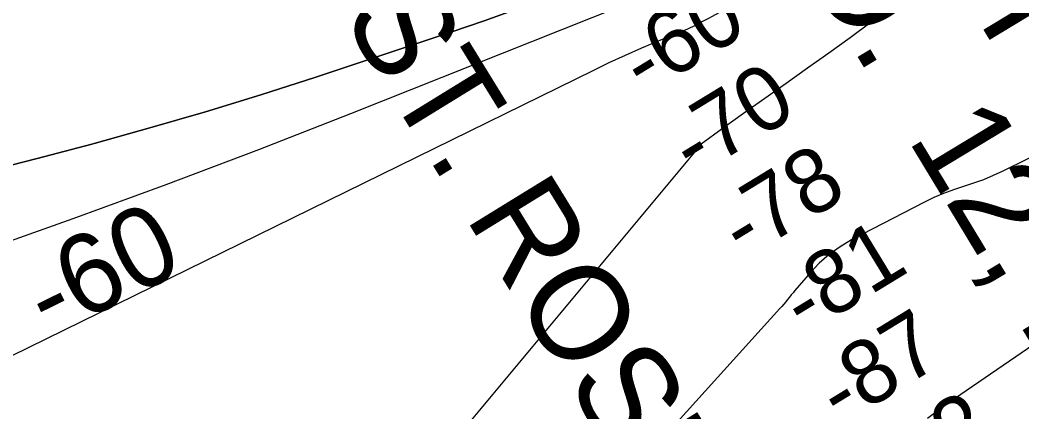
# Model space of a CAD drawing. Extents: x 3567028 to 3605064, y 510945 to 536587.
# Drawn here: x 3600848 to 3601892, y 524216 to 524625 of the extents above; entities that cross this region are included whole.
import ezdxf

# ---------------------------------------------------------------- set-up
doc = ezdxf.new("R2010")
doc.units = 0
for name, color, linetype in [('V-CHAN-NAID', 7, 'Continuous'), ('V-RIVR-RANG', 7, 'Continuous'), ('V-TOPO-DPTH', 7, 'Continuous'), ('V-TOPO-GNAM-IDEN', 7, 'Continuous'), ('V-TOPO-MAJR', 7, 'Continuous'), ('V-TOPO-MINR', 7, 'Continuous'), ('V-TOPO-MINR-IDEN', 7, 'Continuous')]:
    doc.layers.add(name, color=color, linetype=linetype)

msp = doc.modelspace()

# ---------------------------------------------------------------- linework, layer by layer
at = {"layer": 'V-TOPO-DPTH'}
for points in [[(3600808.2, 524466.1), (3600865.4, 524480.6), (3600922.4, 524495.5), (3600925, 524496.2), (3600983.1, 524512.4), (3601041, 524529.2), (3601098.6, 524547), (3601156, 524565.5), (3601296.8, 524612.3), (3601331.5, 524624.2), (3601366, 524636.7), (3601400.1, 524650), (3601434.1, 524663.8), (3601492.4, 524688.4), (3601497.1, 524690.4), (3601501.7, 524692.5), (3601506.2, 524694.7), (3601510.7, 524697), (3601697.3, 524794.9), (3601794.5, 524847.2), (3601891, 524900.8), (3601986.4, 524956.4)], [(3601986.4, 524956.4), (3601891, 524900.8), (3601794.5, 524847.2), (3601697.3, 524794.9), (3601510.7, 524697), (3601506.2, 524694.7), (3601501.7, 524692.5), (3601497.1, 524690.4), (3601492.4, 524688.4), (3601434.1, 524663.8), (3601400.1, 524650), (3601366, 524636.7), (3601331.5, 524624.2), (3601296.8, 524612.3), (3601156, 524565.5), (3601098.6, 524547), (3601041, 524529.2), (3600983.1, 524512.4), (3600925, 524496.2), (3600922.4, 524495.5), (3600865.4, 524480.6), (3600808.2, 524466.1)]]:
    msp.add_lwpolyline(points, dxfattribs=at)
at = {"layer": 'V-TOPO-MAJR'}
msp.add_lwpolyline([(3601896.4, 524858.4), (3601827.1, 524818.9), (3601777, 524790.8), (3601726.6, 524763.2), (3601675.9, 524736.5), (3601624.8, 524710.2), (3601566.8, 524680.8), (3601544.4, 524669.9), (3601521.9, 524659.3), (3601499.1, 524649.4), (3601476, 524639.9), (3601192.2, 524527.1), (3601096.1, 524489.6), (3600999.7, 524453), (3600902.9, 524417.7), (3600805.7, 524383.3), (3600653, 524330.3), (3600631.9, 524323.1), (3600610.8, 524315.9), (3600589.6, 524308.8), (3600568.5, 524301.8), (3599862.3, 524070.6)], dxfattribs=at)
at = {"layer": 'V-TOPO-MINR'}
for points in [[(3602827.3, 525417.7), (3602818.8, 525411.7), (3602800.6, 525401), (3602738.4, 525360.2), (3602690, 525327.6), (3602642, 525294.3), (3602594.7, 525259.9), (3602548, 525224.8), (3602469.1, 525164.2), (3602446.4, 525146.9), (3602423.6, 525129.7), (3602400.8, 525112.6), (3602377.8, 525095.6), (3601734.8, 524622.6), (3601712.7, 524606.5), (3601690.7, 524590.5), (3601668.5, 524574.7), (3601646.2, 524558.9), (3601623.9, 524543.2), (3601601.7, 524527.4), (3601579.6, 524511.5), (3601557.5, 524495.4), (3601088.5, 523933)], [(3602831, 525001.9), (3602678.2, 524857.4), (3602666.8, 524847), (3602655.1, 524836.9), (3602643.1, 524827.1), (3602630.8, 524817.7), (3602199, 524496.5), (3602132.3, 524447.5), (3602065.2, 524399), (3601997.6, 524351.3), (3601929.6, 524304.1), (3601815.1, 524225.7), (3601804.2, 524217.8), (3601793.5, 524209.7)], [(3601986.4, 524956.4), (3601891, 524900.8), (3601794.5, 524847.2), (3601697.3, 524794.9), (3601510.7, 524697), (3601506.2, 524694.7), (3601501.7, 524692.5), (3601497.1, 524690.4), (3601492.4, 524688.4), (3601434.1, 524663.8), (3601400.1, 524650), (3601366, 524636.7), (3601331.5, 524624.2), (3601296.8, 524612.3), (3601156, 524565.5), (3601098.6, 524547), (3601041, 524529.2), (3600983.1, 524512.4), (3600925, 524496.2), (3600922.4, 524495.5), (3600865.4, 524480.6), (3600808.2, 524466.1)], [(3601914.8, 524819), (3601811.7, 524760.2), (3601568.2, 524628.1), (3601566, 524626.9), (3601561.7, 524624.6), (3601559.1, 524623.2), (3601555.2, 524621.1), (3601553.2, 524620.1), (3601549.3, 524618.1), (3601545.3, 524616.3), (3601543.2, 524615.4), (3601512.7, 524602.8), (3601495.5, 524595.5), (3601478.4, 524588), (3601461.5, 524580.2), (3601444.6, 524572.1), (3600672.4, 524193.2)], [(3602016.6, 524538.5), (3601871.9, 524467.4), (3601861.9, 524462.8), (3601851.8, 524458.5), (3601841.5, 524454.8), (3601831, 524451.4), (3601820.5, 524448), (3601810.2, 524444.2), (3601800.2, 524439.8), (3601790.3, 524435.1), (3601714.2, 524395.8), (3601702.3, 524388.7), (3601691, 524380.7), (3601680.7, 524371.6), (3601671, 524361.5), (3601655.3, 524343.2), (3601653.3, 524340.8), (3601651.4, 524338.4), (3601649.5, 524336), (3601647.6, 524333.6), (3601645.7, 524331.2), (3601643.7, 524328.8), (3601641.7, 524326.5), (3601639.7, 524324.2), (3601522.7, 524195)]]:
    msp.add_lwpolyline(points, dxfattribs=at)

# ---------------------------------------------------------------- texts
at = {"layer": 'V-CHAN-NAID'}
for s, p in [('IMTT ST. ROSE', (3601714.7, 524841.4)), ('NO.  12, 13  (118.5)', (3601610.5, 524768.5))]:
    msp.add_text(s, height=100, rotation=301.1581, dxfattribs=at).set_placement(p)
at = {"layer": 'V-RIVR-RANG'}
for s, p in [('-60', (3601498.2, 524545.6)), ('-70', (3601549.6, 524459.8)), ('-78', (3601601.6, 524374.5)), ('-81', (3601665.4, 524296.2)), ('-87', (3601703, 524202)), ('-92', (3601755.8, 524117.1))]:
    msp.add_text(s, height=67, rotation=31.3596, dxfattribs=at).set_placement(p)
at = {"layer": 'V-TOPO-GNAM-IDEN'}
msp.add_text('ST. ROSE LDG.', height=100, rotation=301.5937, dxfattribs=at).set_placement((3601182.3, 524628.9))
at = {"layer": 'V-TOPO-MINR-IDEN'}
msp.add_text('-60', height=83, rotation=26.1333, dxfattribs=at).set_placement((3600877.3, 524293.8))

doc.saveas('drawing.dxf')
